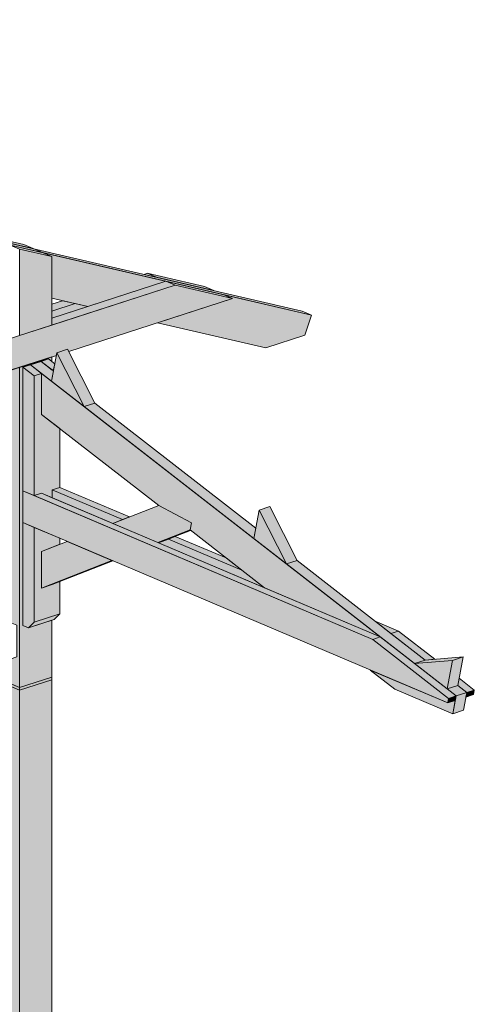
# Model space of a CAD drawing. Header units: millimetres. Extents: x 0 to 1517, y -116 to 725.
# Tile 499 of 501: x 1445 to 1466, y 366 to 412. Entities that reach past the tile are written whole.
import ezdxf

# ---------------------------------------------------------------- set-up
doc = ezdxf.new("R2010")
doc.units = ezdxf.units.MM
doc.layers.add('Ech.1_75', color=7, linetype='Continuous')

msp = doc.modelspace()

# ---------------------------------------------------------------- hatches: boundary and pattern name
at = {"layer": 'Ech.1_75', "linetype": 'Continuous', "lineweight": 5, "true_color": 0xd4c4b3, "transparency": 33554687}
for points in [[(1399.545, 412.1), (1458.407, 398.451), (1457.968, 398.636), (1399.107, 412.286), (1399.545, 412.1)], [(1451.583, 400.033), (1445.79, 401.376), (1446.229, 401.19), (1446.229, 399.237), (1447.911, 398.847), (1451.583, 400.033)], [(1450.554, 400.356), (1451.144, 400.219), (1450.706, 400.405), (1450.554, 400.356)], [(1453.385, 399.783), (1450.706, 400.405), (1451.144, 400.219), (1453.823, 399.598), (1453.385, 399.783)], [(1451.583, 400.033), (1446.229, 398.303), (1446.229, 397.976), (1452.021, 399.847), (1451.583, 400.033)], [(1452.021, 399.847), (1454.7, 399.226), (1454.261, 399.412), (1451.583, 400.033), (1452.021, 399.847)], [(1454.7, 399.226), (1452.021, 399.847), (1404.545, 384.509), (1404.545, 383.023), (1404.76, 383.092), (1404.784, 383.219), (1405.286, 383.381), (1405.338, 383.279), (1446.444, 396.559), (1446.468, 396.685), (1446.97, 396.847), (1447.022, 396.745), (1454.7, 399.226)], [(1447.321, 398.984), (1446.731, 399.12), (1446.229, 398.958), (1446.229, 398.631), (1447.321, 398.984)], [(1447.911, 398.847), (1447.321, 398.984), (1446.229, 398.631), (1446.229, 398.303), (1447.911, 398.847)], [(1451.18, 398.089), (1456.262, 396.91), (1458.098, 397.504), (1458.407, 398.451), (1454.261, 399.412), (1454.7, 399.226), (1451.18, 398.089)], [(1445.727, 396.281), (1445.224, 396.119), (1446.213, 395.351), (1446.305, 395.832), (1445.727, 396.281)], [(1456.207, 385.67), (1461.631, 383.371), (1445.751, 395.71), (1445.751, 393.795), (1451.242, 389.528), (1452.774, 388.72), (1452.711, 388.387), (1456.207, 385.67)], [(1448.246, 394.324), (1447.744, 394.161), (1455.701, 387.978), (1455.793, 388.459), (1448.246, 394.324)], [(1465.19, 380.605), (1465.692, 380.768), (1465.265, 381.099), (1464.765, 380.937), (1463.233, 382.127), (1463.734, 382.289), (1457.735, 386.951), (1457.232, 386.788), (1465.19, 380.605)], [(1465.149, 380.393), (1464.798, 380.279), (1461.16, 381.821), (1462.319, 380.921), (1465.03, 379.772), (1465.149, 380.393)], [(1465.03, 379.772), (1465.532, 379.934), (1465.692, 380.768), (1465.19, 380.605), (1465.03, 379.772)]]:
    msp.add_hatch(color=9, dxfattribs=at).paths.add_polyline_path(points)
at = {"layer": 'Ech.1_75', "linetype": 'Continuous', "lineweight": 5, "true_color": 0xe0c8b3, "transparency": 33554687}
for points in [[(1443.845, 401.911), (1445.352, 401.562), (1444.914, 401.748), (1443.407, 402.097), (1443.845, 401.911)], [(1444.722, 401.54), (1446.229, 401.19), (1445.79, 401.376), (1444.284, 401.725), (1444.722, 401.54)], [(1446.229, 401.19), (1444.722, 401.54), (1444.722, 397.489), (1446.229, 397.976), (1446.229, 401.19)], [(1446.229, 396.489), (1444.722, 396.003), (1444.722, 381.006), (1446.229, 381.493), (1446.229, 384.154), (1445.136, 383.801), (1444.873, 383.912), (1444.873, 396.005), (1446.078, 396.395), (1446.229, 396.278), (1446.229, 396.489)], [(1444.591, 382.433), (1444.284, 382.334), (1444.284, 381.192), (1444.722, 381.006), (1444.722, 396.003), (1444.284, 395.861), (1444.284, 384.049), (1444.591, 383.919), (1444.591, 382.433)]]:
    msp.add_hatch(color=9, dxfattribs=at).paths.add_polyline_path(points)
at = {"layer": 'Ech.1_75', "linetype": 'Continuous', "lineweight": 5, "true_color": 0xf7d1b3, "transparency": 33554687}
for points in [[(1444.284, 401.725), (1445.79, 401.376), (1445.352, 401.562), (1443.845, 401.911), (1444.284, 401.725)], [(1446.213, 395.351), (1447.744, 394.161), (1446.468, 396.685), (1446.213, 395.351)], [(1447.744, 394.161), (1448.246, 394.324), (1446.97, 396.847), (1446.468, 396.685), (1447.744, 394.161)], [(1455.701, 387.978), (1457.232, 386.788), (1455.956, 389.312), (1455.701, 387.978)], [(1456.459, 389.474), (1455.956, 389.312), (1457.232, 386.788), (1457.735, 386.951), (1456.459, 389.474)], [(1463.233, 382.127), (1465.02, 382.271), (1465.522, 382.433), (1463.736, 382.289), (1463.233, 382.127)], [(1464.765, 380.937), (1465.267, 381.1), (1465.522, 382.433), (1465.02, 382.271), (1464.765, 380.937)], [(1465.02, 382.271), (1463.233, 382.127), (1464.765, 380.937), (1465.02, 382.271)]]:
    msp.add_hatch(color=254, dxfattribs=at).paths.add_polyline_path(points)
at = {"layer": 'Ech.1_75', "linetype": 'Continuous', "lineweight": 5, "true_color": 0xe3bbbb, "transparency": 33554687}
for points in [[(1446.078, 396.395), (1445.727, 396.281), (1446.253, 395.872), (1446.316, 395.893), (1446.369, 396.169), (1446.078, 396.395)], [(1445.399, 395.597), (1445.751, 395.71), (1445.224, 396.119), (1444.873, 396.005), (1445.399, 395.597)], [(1444.873, 390.212), (1445.399, 389.989), (1445.399, 395.597), (1444.873, 396.005), (1444.873, 390.212)], [(1446.316, 395.893), (1446.253, 395.872), (1446.305, 395.832), (1446.316, 395.893)], [(1446.253, 390.264), (1446.604, 390.378), (1446.604, 393.132), (1445.751, 393.795), (1445.751, 395.71), (1445.399, 395.597), (1445.399, 389.989), (1445.751, 390.102), (1446.253, 389.889), (1446.253, 390.264)], [(1444.873, 383.912), (1445.136, 383.801), (1445.399, 384.061), (1445.399, 388.502), (1444.873, 388.725), (1444.873, 383.912)], [(1445.399, 384.061), (1446.604, 384.45), (1446.604, 385.961), (1446.253, 385.823), (1445.751, 385.661), (1445.751, 387.377), (1446.604, 387.712), (1446.604, 387.991), (1445.399, 388.502), (1445.399, 384.061)], [(1445.136, 383.801), (1446.341, 384.19), (1446.604, 384.45), (1445.399, 384.061), (1445.136, 383.801)]]:
    msp.add_hatch(color=9, dxfattribs=at).paths.add_polyline_path(points)
at = {"layer": 'Ech.1_75', "linetype": 'Continuous', "lineweight": 5, "true_color": 0xe0d9d1, "transparency": 33554687}
for points in [[(1444.873, 388.725), (1464.798, 380.279), (1464.838, 380.492), (1461.279, 383.257), (1444.873, 390.212), (1444.873, 388.725)], [(1446.604, 390.378), (1446.253, 390.264), (1449.552, 388.866), (1449.874, 388.992), (1446.604, 390.378)], [(1449.092, 388.686), (1449.552, 388.866), (1446.253, 390.264), (1446.253, 389.889), (1449.092, 388.686)], [(1461.279, 383.257), (1461.631, 383.371), (1445.751, 390.102), (1445.399, 389.989), (1461.279, 383.257)], [(1451.242, 389.528), (1449.092, 388.686), (1451.196, 387.794), (1452.711, 388.387), (1452.774, 388.72), (1451.242, 389.528)], [(1451.239, 387.776), (1452.74, 388.364), (1452.711, 388.387), (1451.196, 387.794), (1451.239, 387.776)], [(1451.699, 387.956), (1451.239, 387.776), (1456.207, 385.67), (1455.145, 386.495), (1451.699, 387.956)], [(1452.021, 388.082), (1451.699, 387.956), (1455.145, 386.495), (1454.402, 387.073), (1452.021, 388.082)], [(1446.947, 387.846), (1445.751, 387.377), (1445.751, 385.661), (1449.052, 386.954), (1446.947, 387.846)], [(1445.751, 385.661), (1446.253, 385.823), (1449.094, 386.936), (1449.052, 386.954), (1445.751, 385.661)], [(1462.133, 383.533), (1462.484, 383.647), (1461.389, 384.111), (1462.133, 383.533)], [(1461.631, 383.371), (1461.279, 383.257), (1464.838, 380.492), (1465.19, 380.605), (1461.631, 383.371)], [(1463.736, 382.289), (1464.185, 382.326), (1462.484, 383.647), (1462.133, 383.533), (1463.734, 382.289), (1463.736, 382.289)], [(1465.692, 380.768), (1466.043, 380.881), (1465.331, 381.435), (1465.267, 381.1), (1465.265, 381.099), (1465.692, 380.768)], [(1464.798, 380.279), (1465.149, 380.393), (1465.19, 380.605), (1464.838, 380.492), (1464.798, 380.279)], [(1465.651, 380.555), (1466.003, 380.669), (1466.043, 380.881), (1465.692, 380.768), (1465.651, 380.555)]]:
    msp.add_hatch(color=254, dxfattribs=at).paths.add_polyline_path(points)
at = {"layer": 'Ech.1_75', "linetype": 'Continuous', "lineweight": 5, "true_color": 0xb3d6f7, "transparency": 33554687}
for points in [[(1442.755, 381.84), (1442.589, 381.786), (1444.722, 380.882), (1444.722, 381.006), (1442.755, 381.84)], [(1444.722, 380.882), (1446.229, 381.369), (1446.229, 381.493), (1444.722, 381.006), (1444.722, 380.882)]]:
    msp.add_hatch(color=254, dxfattribs=at).paths.add_polyline_path(points)
at = {"layer": 'Ech.1_75', "linetype": 'Continuous', "lineweight": 5, "true_color": 0xf3f3f3, "transparency": 33554687}
for points in [[(1443.407, 340.82), (1444.722, 340.262), (1444.722, 380.882), (1443.407, 381.44), (1443.407, 340.82)], [(1446.229, 381.369), (1444.722, 380.882), (1444.722, 335.307), (1446.229, 335.794), (1446.229, 381.369)]]:
    msp.add_hatch(color=7, dxfattribs=at).paths.add_polyline_path(points)

# ---------------------------------------------------------------- linework, layer by layer
at = {"layer": 'Ech.1_75', "color": 7, "linetype": 'Continuous', "lineweight": 5}
for points in [[(1399.545, 412.1), (1458.407, 398.451), (1457.968, 398.636), (1399.107, 412.286), (1399.545, 412.1)], [(1443.845, 401.911), (1445.352, 401.562), (1444.914, 401.748), (1443.407, 402.097), (1443.845, 401.911)], [(1444.284, 401.725), (1445.79, 401.376), (1445.352, 401.562), (1443.845, 401.911), (1444.284, 401.725)], [(1444.722, 401.54), (1446.229, 401.19), (1445.79, 401.376), (1444.284, 401.725), (1444.722, 401.54)], [(1446.229, 401.19), (1444.722, 401.54), (1444.722, 397.489), (1446.229, 397.976), (1446.229, 401.19)], [(1451.583, 400.033), (1445.79, 401.376), (1446.229, 401.19), (1446.229, 399.237), (1447.911, 398.847), (1451.583, 400.033)], [(1450.554, 400.356), (1451.144, 400.219), (1450.706, 400.405), (1450.554, 400.356)], [(1453.385, 399.783), (1450.706, 400.405), (1451.144, 400.219), (1453.823, 399.598), (1453.385, 399.783)], [(1451.583, 400.033), (1446.229, 398.303), (1446.229, 397.976), (1452.021, 399.847), (1451.583, 400.033)], [(1452.021, 399.847), (1454.7, 399.226), (1454.261, 399.412), (1451.583, 400.033), (1452.021, 399.847)], [(1454.7, 399.226), (1452.021, 399.847), (1404.545, 384.509), (1404.545, 383.023), (1404.76, 383.092), (1404.784, 383.219), (1405.286, 383.381), (1405.338, 383.279), (1446.444, 396.559), (1446.468, 396.685), (1446.97, 396.847), (1447.022, 396.745), (1454.7, 399.226)], [(1447.321, 398.984), (1446.731, 399.12), (1446.229, 398.958), (1446.229, 398.631), (1447.321, 398.984)], [(1447.911, 398.847), (1447.321, 398.984), (1446.229, 398.631), (1446.229, 398.303), (1447.911, 398.847)], [(1451.18, 398.089), (1456.262, 396.91), (1458.098, 397.504), (1458.407, 398.451), (1454.261, 399.412), (1454.7, 399.226), (1451.18, 398.089)], [(1446.213, 395.351), (1447.744, 394.161), (1446.468, 396.685), (1446.213, 395.351)], [(1447.744, 394.161), (1448.246, 394.324), (1446.97, 396.847), (1446.468, 396.685), (1447.744, 394.161)], [(1446.229, 396.489), (1444.722, 396.003), (1444.722, 381.006), (1446.229, 381.493), (1446.229, 384.154), (1445.136, 383.801), (1444.873, 383.912), (1444.873, 396.005), (1446.078, 396.395), (1446.229, 396.278), (1446.229, 396.489)], [(1445.727, 396.281), (1445.224, 396.119), (1446.213, 395.351), (1446.305, 395.832), (1445.727, 396.281)], [(1446.078, 396.395), (1445.727, 396.281), (1446.253, 395.872), (1446.316, 395.893), (1446.369, 396.169), (1446.078, 396.395)], [(1444.591, 382.433), (1444.284, 382.334), (1444.284, 381.192), (1444.722, 381.006), (1444.722, 396.003), (1444.284, 395.861), (1444.284, 384.049), (1444.591, 383.919), (1444.591, 382.433)], [(1445.399, 395.597), (1445.751, 395.71), (1445.224, 396.119), (1444.873, 396.005), (1445.399, 395.597)], [(1444.873, 390.212), (1445.399, 389.989), (1445.399, 395.597), (1444.873, 396.005), (1444.873, 390.212)], [(1446.316, 395.893), (1446.253, 395.872), (1446.305, 395.832), (1446.316, 395.893)], [(1446.253, 390.264), (1446.604, 390.378), (1446.604, 393.132), (1445.751, 393.795), (1445.751, 395.71), (1445.399, 395.597), (1445.399, 389.989), (1445.751, 390.102), (1446.253, 389.889), (1446.253, 390.264)], [(1456.207, 385.67), (1461.631, 383.371), (1445.751, 395.71), (1445.751, 393.795), (1451.242, 389.528), (1452.774, 388.72), (1452.711, 388.387), (1456.207, 385.67)], [(1448.246, 394.324), (1447.744, 394.161), (1455.701, 387.978), (1455.793, 388.459), (1448.246, 394.324)], [(1444.873, 388.725), (1464.798, 380.279), (1464.838, 380.492), (1461.279, 383.257), (1444.873, 390.212), (1444.873, 388.725)], [(1446.604, 390.378), (1446.253, 390.264), (1449.552, 388.866), (1449.874, 388.992), (1446.604, 390.378)], [(1449.092, 388.686), (1449.552, 388.866), (1446.253, 390.264), (1446.253, 389.889), (1449.092, 388.686)], [(1461.279, 383.257), (1461.631, 383.371), (1445.751, 390.102), (1445.399, 389.989), (1461.279, 383.257)], [(1451.242, 389.528), (1449.092, 388.686), (1451.196, 387.794), (1452.711, 388.387), (1452.774, 388.72), (1451.242, 389.528)], [(1455.701, 387.978), (1457.232, 386.788), (1455.956, 389.312), (1455.701, 387.978)], [(1456.459, 389.474), (1455.956, 389.312), (1457.232, 386.788), (1457.735, 386.951), (1456.459, 389.474)], [(1444.873, 383.912), (1445.136, 383.801), (1445.399, 384.061), (1445.399, 388.502), (1444.873, 388.725), (1444.873, 383.912)], [(1445.399, 384.061), (1446.604, 384.45), (1446.604, 385.961), (1446.253, 385.823), (1445.751, 385.661), (1445.751, 387.377), (1446.604, 387.712), (1446.604, 387.991), (1445.399, 388.502), (1445.399, 384.061)], [(1451.239, 387.776), (1452.74, 388.364), (1452.711, 388.387), (1451.196, 387.794), (1451.239, 387.776)], [(1451.699, 387.956), (1451.239, 387.776), (1456.207, 385.67), (1455.145, 386.495), (1451.699, 387.956)], [(1452.021, 388.082), (1451.699, 387.956), (1455.145, 386.495), (1454.402, 387.073), (1452.021, 388.082)], [(1446.947, 387.846), (1445.751, 387.377), (1445.751, 385.661), (1449.052, 386.954), (1446.947, 387.846)], [(1445.751, 385.661), (1446.253, 385.823), (1449.094, 386.936), (1449.052, 386.954), (1445.751, 385.661)], [(1465.19, 380.605), (1465.692, 380.768), (1465.265, 381.099), (1464.765, 380.937), (1463.233, 382.127), (1463.734, 382.289), (1457.735, 386.951), (1457.232, 386.788), (1465.19, 380.605)], [(1445.136, 383.801), (1446.341, 384.19), (1446.604, 384.45), (1445.399, 384.061), (1445.136, 383.801)], [(1462.133, 383.533), (1462.484, 383.647), (1461.389, 384.111), (1462.133, 383.533)], [(1461.631, 383.371), (1461.279, 383.257), (1464.838, 380.492), (1465.19, 380.605), (1461.631, 383.371)], [(1463.736, 382.289), (1464.185, 382.326), (1462.484, 383.647), (1462.133, 383.533), (1463.734, 382.289), (1463.736, 382.289)], [(1463.233, 382.127), (1465.02, 382.271), (1465.522, 382.433), (1463.736, 382.289), (1463.233, 382.127)], [(1464.765, 380.937), (1465.267, 381.1), (1465.522, 382.433), (1465.02, 382.271), (1464.765, 380.937)], [(1465.02, 382.271), (1463.233, 382.127), (1464.765, 380.937), (1465.02, 382.271)], [(1442.755, 381.84), (1442.589, 381.786), (1444.722, 380.882), (1444.722, 381.006), (1442.755, 381.84)], [(1444.722, 380.882), (1446.229, 381.369), (1446.229, 381.493), (1444.722, 381.006), (1444.722, 380.882)], [(1465.149, 380.393), (1464.798, 380.279), (1461.16, 381.821), (1462.319, 380.921), (1465.03, 379.772), (1465.149, 380.393)], [(1443.407, 340.82), (1444.722, 340.262), (1444.722, 380.882), (1443.407, 381.44), (1443.407, 340.82)], [(1446.229, 381.369), (1444.722, 380.882), (1444.722, 335.307), (1446.229, 335.794), (1446.229, 381.369)], [(1465.692, 380.768), (1466.043, 380.881), (1465.331, 381.435), (1465.267, 381.1), (1465.265, 381.099), (1465.692, 380.768)], [(1464.798, 380.279), (1465.149, 380.393), (1465.19, 380.605), (1464.838, 380.492), (1464.798, 380.279)], [(1465.03, 379.772), (1465.532, 379.934), (1465.692, 380.768), (1465.19, 380.605), (1465.03, 379.772)], [(1465.651, 380.555), (1466.003, 380.669), (1466.043, 380.881), (1465.692, 380.768), (1465.651, 380.555)]]:
    msp.add_lwpolyline(points, close=True, dxfattribs=at)

doc.saveas('drawing.dxf')
